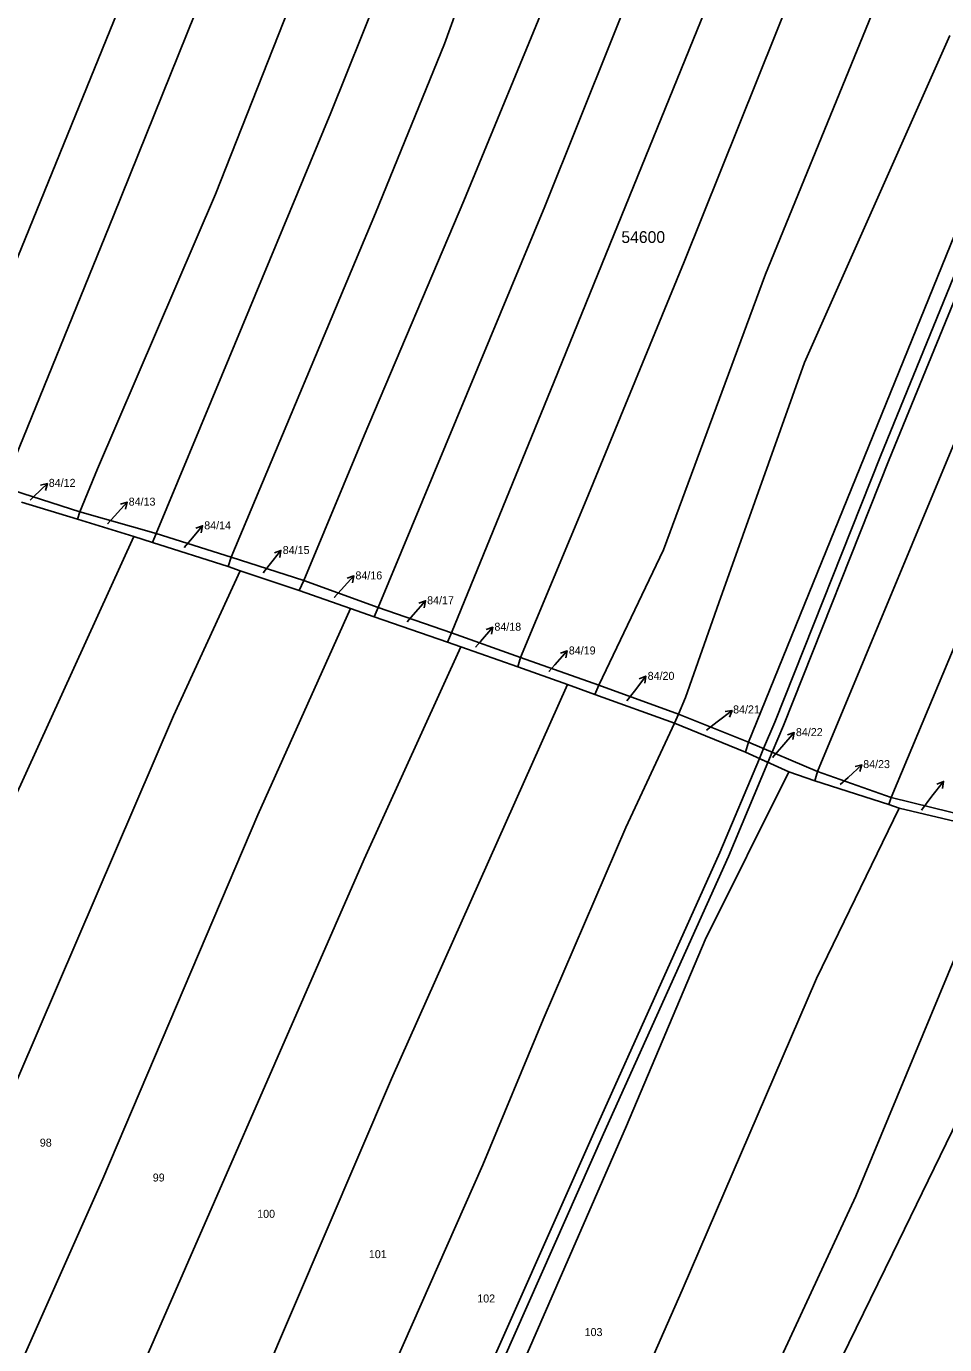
# Model space of a CAD drawing. Extents: x -747333 to -745433, y -1133152 to -1130600.
# Drawn here: x -746319.4 to -746124.2, y -1131462 to -1131181.9 of the extents above; entities that cross this region are included whole.
import ezdxf

# ---------------------------------------------------------------- set-up
doc = ezdxf.new("R2010")
doc.units = 0
for name, color, linetype in [('Vrstva 1', 7, 'Continuous'), ('Vrstva 10', 7, 'Continuous'), ('Vrstva 16', 7, 'Continuous'), ('Vrstva 18', 7, 'Continuous'), ('Vrstva 30', 7, 'Continuous'), ('Vrstva 53', 7, 'Continuous'), ('Vrstva 6', 7, 'Continuous')]:
    doc.layers.add(name, color=color, linetype=linetype)

msp = doc.modelspace()

# ---------------------------------------------------------------- linework, layer by layer
at = {"layer": 'Vrstva 1'}
for points in [[(-746324.3, -1131279.77), (-746308.05, -1131285.05)], [(-746308.53, -1131286.6), (-746320.41, -1131282.95)], [(-746296.56, -1131290.28), (-746308.53, -1131286.6)], [(-746308.05, -1131285.05), (-746291.79, -1131289.65)], [(-746291.79, -1131289.65), (-746275.86, -1131294.65)], [(-746292.54, -1131291.52), (-746296.56, -1131290.28)], [(-746276.5, -1131296.66), (-746292.54, -1131291.52)], [(-746275.86, -1131294.65), (-746260.41, -1131299.59)], [(-746273.9, -1131297.53), (-746276.5, -1131296.66)], [(-746261.37, -1131301.73), (-746273.9, -1131297.53)], [(-746260.41, -1131299.59), (-746244.6, -1131305.36)], [(-746250.49, -1131305.53), (-746261.37, -1131301.73)], [(-746245.41, -1131307.3), (-746250.49, -1131305.53)], [(-746244.6, -1131305.36), (-746229, -1131310.73)], [(-746229.87, -1131312.72), (-746245.41, -1131307.3)], [(-746229, -1131310.73), (-746214.34, -1131315.99)], [(-746226.99, -1131313.72), (-746229.87, -1131312.72)], [(-746214.92, -1131317.93), (-746226.99, -1131313.72)], [(-746214.34, -1131315.99), (-746197.7, -1131321.83)], [(-746204.37, -1131321.72), (-746214.92, -1131317.93)], [(-746198.54, -1131323.82), (-746204.37, -1131321.72)], [(-746197.7, -1131321.83), (-746180.71, -1131328.03)], [(-746181.58, -1131329.92), (-746198.54, -1131323.82)], [(-746180.71, -1131328.03), (-746165.85, -1131333.99)], [(-746166.51, -1131336.11), (-746181.58, -1131329.92)], [(-746165.85, -1131333.99), (-746151.18, -1131340.19)], [(-746157.27, -1131340.24), (-746166.51, -1131336.11)], [(-746151.77, -1131342.16), (-746157.27, -1131340.24)], [(-746151.18, -1131340.19), (-746135.52, -1131345.72)], [(-746136.02, -1131347.24), (-746151.77, -1131342.16)], [(-746135.52, -1131345.72), (-746118.56, -1131349.89)], [(-746133.83, -1131347.95), (-746136.02, -1131347.24)], [(-746119.16, -1131351.48), (-746133.83, -1131347.95)], [(-746143.06, -1131430.4), (-746111.08, -1131353.49)], [(-746188.77, -1131528.95), (-746143.06, -1131430.4)]]:
    msp.add_lwpolyline(points, dxfattribs=at)
at = {"layer": 'Vrstva 10'}
for points in [[(-746100.99, -1131372.37), (-746135.26, -1131442.69)], [(-746135.26, -1131442.69), (-746166.25, -1131506.02)]]:
    msp.add_lwpolyline(points, dxfattribs=at)
at = {"layer": 'Vrstva 16'}
for p, q in [((-746316.360458, -1131279.379832), (-746314.903078, -1131279.021303)), ((-746299.391639, -1131283.416197), (-746297.96274, -1131282.957124)), ((-746283.336427, -1131288.485353), (-746281.92375, -1131287.978556)), ((-746266.654521, -1131293.76077), (-746265.257944, -1131293.211157)), ((-746251.181639, -1131299.096197), (-746249.75274, -1131298.637124)), ((-746235.946948, -1131304.393935), (-746234.526551, -1131303.909195)), ((-746221.638734, -1131310.018309), (-746220.220611, -1131309.526955)), ((-746205.819743, -1131315.042141), (-746204.392337, -1131314.578448)), ((-746189.076732, -1131320.499213), (-746187.691518, -1131319.921561)), ((-746170.833034, -1131327.437667), (-746169.343281, -1131327.255632)), ((-746157.542351, -1131332.401347), (-746156.122994, -1131331.913572)), ((-746143.207279, -1131339.118443), (-746141.740934, -1131338.798545)), ((-746125.796419, -1131342.877454), (-746124.406729, -1131342.310655))]:
    msp.add_line(p, q, dxfattribs=at)
for points in [[(-746317.79, -1131281.79), (-746314.903078, -1131279.021303), (-746315.322197, -1131280.462428)], [(-746318.55, -1131282.52), (-746317.79, -1131281.79)], [(-746300.65, -1131285.92), (-746297.96274, -1131282.957124), (-746298.28056, -1131284.42392)], [(-746302.14, -1131287.57), (-746300.65, -1131285.92)], [(-746284.51, -1131291.03), (-746281.92375, -1131287.978556), (-746282.192136, -1131289.455197)], [(-746285.85, -1131292.61), (-746284.51, -1131291.03)], [(-746267.75, -1131296.34), (-746265.257944, -1131293.211157), (-746265.481204, -1131294.695291)], [(-746269.05, -1131297.97), (-746267.75, -1131296.34)], [(-746252.44, -1131301.6), (-746249.75274, -1131298.637124), (-746250.07056, -1131300.10392)], [(-746253.93, -1131303.25), (-746252.44, -1131301.6)], [(-746237.16, -1131306.92), (-746234.526551, -1131303.909195), (-746234.817896, -1131305.381478)], [(-746238.46, -1131308.41), (-746237.16, -1131306.92)], [(-746222.84, -1131312.55), (-746220.220611, -1131309.526955), (-746220.505092, -1131311.00058)], [(-746223.93, -1131313.8), (-746222.84, -1131312.55)], [(-746207.07, -1131317.55), (-746204.392337, -1131314.578448), (-746204.705411, -1131316.046264)], [(-746208.34, -1131318.96), (-746207.07, -1131317.55)], [(-746190.12, -1131323.1), (-746187.691518, -1131319.921561), (-746187.884817, -1131321.409894)], [(-746191.7, -1131325.17), (-746190.12, -1131323.1)], [(-746172.54, -1131329.66), (-746169.343281, -1131327.255632), (-746169.931396, -1131328.636436)], [(-746174.82, -1131331.38), (-746172.54, -1131329.66)], [(-746158.75, -1131334.93), (-746156.122994, -1131331.913572), (-746156.41119, -1131333.386475)], [(-746160.76, -1131337.24), (-746158.75, -1131334.93)], [(-746144.7, -1131341.49), (-746141.740934, -1131338.798545), (-746142.197983, -1131340.228093)], [(-746146.35, -1131342.99), (-746144.7, -1131341.49)], [(-746126.86, -1131345.47), (-746124.406729, -1131342.310655), (-746124.611665, -1131343.797431)], [(-746129.12, -1131348.38), (-746126.86, -1131345.47)]]:
    msp.add_lwpolyline(points, dxfattribs=at)
at = {"layer": 'Vrstva 30'}
for points in [[(-746158.43, -1131330.45), (-746160.82, -1131336.12), (-746161.72, -1131338.25), (-746163.55, -1131337.43), (-746162.67, -1131335.33), (-746160.29, -1131329.69), (-746137.83, -1131273.18), (-746110.98, -1131207.63), (-746085.52, -1131143.54), (-746066.25, -1131096.13), (-746043.18, -1131039.37), (-746042.2, -1131038.3), (-746038.86, -1131037.63), (-746041.46, -1131040.45), (-746064.39, -1131096.89), (-746083.66, -1131144.28), (-746109.12, -1131208.37), (-746135.97, -1131273.92), (-746158.43, -1131330.45)], [(-746247.95, -1131531.97), (-746261.59, -1131563.83), (-746263.5, -1131563.18), (-746249.79, -1131531.17), (-746225.32, -1131476.75), (-746198.48, -1131416.33), (-746171.98, -1131357.43), (-746163.55, -1131337.43), (-746161.72, -1131338.25), (-746170.14, -1131358.23), (-746196.66, -1131417.15), (-746223.5, -1131477.57), (-746247.95, -1131531.97)]]:
    msp.add_lwpolyline(points, dxfattribs=at)
at = {"layer": 'Vrstva 6'}
for points in [[(-746209.14, -1131220.17), (-746151.88, -1131077.28)], [(-746279.18, -1131217.54), (-746236.8, -1131110.19)], [(-746300.83, -1131222.1), (-746257.54, -1131114.75)], [(-746254.63, -1131200.27), (-746224.27, -1131124.55)], [(-746123.3, -1131139.23), (-746162.26, -1131234.49)], [(-746286.91, -1131146.58), (-746326.21, -1131243)], [(-746164.14, -1131151.57), (-746207.2, -1131257.32)], [(-746230.49, -1131185.54), (-746225.93, -1131173)], [(-746226.35, -1131218.91), (-746207.71, -1131173.69)], [(-746179.52, -1131231.91), (-746156.17, -1131173.57)], [(-746245.14, -1131221.53), (-746230.49, -1131185.54)], [(-746153.94, -1131253.29), (-746123.07, -1131183.78)], [(-746111.01, -1131199.04), (-746165.85, -1131333.99)], [(-746277.81, -1131256.06), (-746254.63, -1131200.27)], [(-746304.24, -1131275.89), (-746279.18, -1131217.54)], [(-746247.54, -1131268.82), (-746226.35, -1131218.91)], [(-746324.3, -1131279.77), (-746300.83, -1131222.1)], [(-746275.86, -1131294.65), (-746245.14, -1131221.53)], [(-746244.6, -1131305.36), (-746209.14, -1131220.17)], [(-746200.4, -1131282.56), (-746179.52, -1131231.91)], [(-746162.26, -1131234.49), (-746183.9, -1131293.06)], [(-746172.17, -1131304.33), (-746153.94, -1131253.29)], [(-746291.79, -1131289.65), (-746277.81, -1131256.06)], [(-746207.2, -1131257.32), (-746229, -1131310.73)], [(-746260.41, -1131299.59), (-746247.54, -1131268.82)], [(-746151.18, -1131340.19), (-746120.98, -1131267.76)], [(-746308.05, -1131285.05), (-746304.24, -1131275.89)], [(-746214.34, -1131315.99), (-746200.4, -1131282.56)], [(-746308.53, -1131286.6), (-746308.05, -1131285.05)], [(-746110.07, -1131284.99), (-746135.52, -1131345.72)], [(-746292.54, -1131291.52), (-746291.79, -1131289.65)], [(-746327.22, -1131357.37), (-746296.56, -1131290.28)], [(-746276.5, -1131296.66), (-746275.86, -1131294.65)], [(-746183.9, -1131293.06), (-746197.7, -1131321.83)], [(-746288.12, -1131328.39), (-746273.9, -1131297.53)], [(-746261.37, -1131301.73), (-746260.41, -1131299.59)], [(-746270.15, -1131349.38), (-746250.49, -1131305.53)], [(-746245.41, -1131307.3), (-746244.6, -1131305.36)], [(-746179.23, -1131324.5), (-746172.17, -1131304.33)], [(-746229, -1131310.73), (-746229.87, -1131312.72)], [(-746247.6, -1131358.82), (-746226.99, -1131313.72)], [(-746214.92, -1131317.93), (-746214.34, -1131315.99)], [(-746241.74, -1131405.49), (-746204.37, -1131321.72)], [(-746197.7, -1131321.83), (-746198.54, -1131323.82)], [(-746180.71, -1131328.03), (-746179.23, -1131324.5)], [(-746333.35, -1131433.58), (-746288.12, -1131328.39)], [(-746180.71, -1131328.03), (-746181.58, -1131329.92)], [(-746181.58, -1131329.92), (-746191.95, -1131352.1)], [(-746165.85, -1131333.99), (-746166.51, -1131336.11)], [(-746175.11, -1131375.93), (-746157.27, -1131340.24)], [(-746151.18, -1131340.19), (-746151.77, -1131342.16)], [(-746135.52, -1131345.72), (-746136.02, -1131347.24)], [(-746133.83, -1131347.95), (-746151.42, -1131384.21)], [(-746303.11, -1131426.75), (-746270.15, -1131349.38)], [(-746191.95, -1131352.1), (-746209.5, -1131392.92)], [(-746298.39, -1131474.98), (-746247.6, -1131358.82)], [(-746191.8, -1131415.47), (-746175.11, -1131375.93)], [(-746151.42, -1131384.21), (-746179.95, -1131450.43)], [(-746209.5, -1131392.92), (-746222.34, -1131423.75)], [(-746276.49, -1131486.57), (-746241.74, -1131405.49)], [(-746231.61, -1131506.69), (-746191.8, -1131415.47)], [(-746222.34, -1131423.75), (-746263.86, -1131517.53)], [(-746324.93, -1131475.84), (-746303.11, -1131426.75)], [(-746179.95, -1131450.43), (-746207.21, -1131512.24)]]:
    msp.add_lwpolyline(points, dxfattribs=at)

# ---------------------------------------------------------------- texts
at = {"layer": 'Vrstva 16'}
for s, p in [('84/12', (-746314.62, -1131279.71)), ('84/13', (-746297.63, -1131283.7)), ('84/14', (-746281.57, -1131288.74)), ('84/15', (-746264.88, -1131293.99)), ('84/16', (-746249.42, -1131299.38)), ('84/17', (-746234.18, -1131304.66)), ('84/18', (-746219.88, -1131310.28)), ('84/19', (-746204.06, -1131315.32)), ('84/20', (-746187.3, -1131320.72)), ('84/21', (-746169.14, -1131327.86)), ('84/22', (-746155.78, -1131332.67)), ('84/23', (-746141.48, -1131339.47))]:
    msp.add_text(s, height=1.7, dxfattribs=at).set_placement(p)
at = {"layer": 'Vrstva 18'}
for s, rotation, p in [('84/12', 344.11077, (-746318.55, -1131282.52)), ('84/13', 340.84764, (-746302.14, -1131287.57)), ('84/14', 344.61153, (-746285.85, -1131292.61)), ('84/15', 343.07523, (-746269.05, -1131297.97)), ('84/16', 338.99139, (-746253.93, -1131303.25)), ('84/17', 339.52509, (-746238.46, -1131308.41)), ('84/18', 344.58183, (-746223.93, -1131313.8)), ('84/19', 341.71551, (-746208.34, -1131318.96)), ('84/20', 342.8541, (-746191.7, -1131325.17)), ('84/21', 340.21575, (-746174.82, -1131331.38)), ('84/22', 338.3487, (-746160.76, -1131337.24)), ('84/23', 343.77471, (-746146.35, -1131342.99)), ('84/24', 349.49736, (-746129.12, -1131348.38))]:
    msp.add_text(s, height=0.1, rotation=rotation, dxfattribs=at).set_placement(p)
for s, p in [('98', (-746316.52, -1131419.9)), ('99', (-746292.51, -1131427.32)), ('100', (-746270.31, -1131435.03)), ('101', (-746246.57, -1131443.6)), ('102', (-746223.53, -1131453.02)), ('103', (-746200.7, -1131460.16))]:
    msp.add_text(s, height=1.7, dxfattribs=at).set_placement(p)
at = {"layer": 'Vrstva 53'}
msp.add_text('54600', height=2.5, dxfattribs=at).set_placement((-746192.891873, -1131227.88))

doc.saveas('drawing.dxf')
